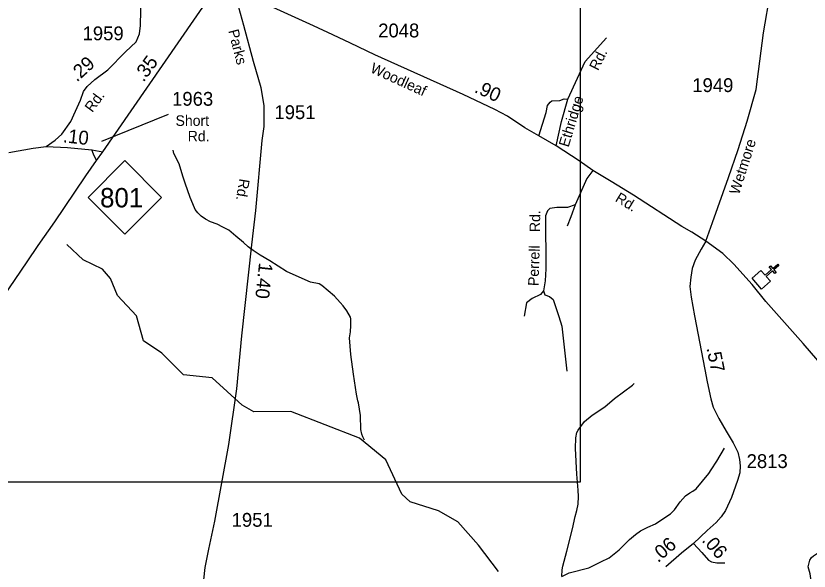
# Model space of a CAD drawing. Extents: x 1473865 to 1648260, y 639067 to 773536.
# Drawn here: x 1526260 to 1533439, y 732498 to 737517 of the extents above; entities that cross this region are included whole.
import ezdxf

# ---------------------------------------------------------------- set-up
doc = ezdxf.new("R2010")
doc.units = 0
for name, color, linetype in [('Exist Cultural Church CELL', 7, 'Continuous'), ('Exist Hydrographic Misc Water Feature', 7, 'Continuous'), ('Exist Road Non-System Type 51', 7, 'Continuous'), ('Exist Road Non-System Type 51 Label', 7, 'Continuous'), ('Exist Road Primary NC Attributed', 7, 'Continuous'), ('Exist Road Primary NC Mileage Hundredths English Label', 7, 'Continuous'), ('Exist Road Primary NC Shield CELL', 7, 'Continuous'), ('Exist Road Primary NC Shield Number Label', 7, 'Continuous'), ('Exist Road Secondary Mileage Hundredths English Label', 7, 'Continuous'), ('Exist Road Secondary Type 51 Attributed', 7, 'Continuous'), ('Exist Road Secondary Type 51 Label', 7, 'Continuous'), ('Exist Road Secondary Type 51 Number Label', 7, 'Continuous'), ('Map Preparation Inset Cut Line', 7, 'Continuous')]:
    doc.layers.add(name, color=color, linetype=linetype)

msp = doc.modelspace()

# ---------------------------------------------------------------- linework, layer by layer
at = {"layer": 'Exist Cultural Church CELL'}
msp.add_lwpolyline([(1533002.7, 735216.4), (1533040.1, 735173.5), (1533097.7, 735223.4), (1533076.7, 735247.5), (1533088.8, 735258), (1533109.7, 735233.8), (1533155.2, 735273.2), (1533165.7, 735261.1), (1533120.2, 735221.7), (1533141.2, 735197.5), (1533129.1, 735187.1), (1533108.1, 735211.3), (1533050.6, 735161.4), (1533088.3, 735117.7), (1533007.9, 735048), (1532922.3, 735146.7)], close=True, dxfattribs=at)
at = {"layer": 'Exist Hydrographic Misc Water Feature'}
for points in [[(1529415.5, 733682.6), (1529398.6, 733711.2), (1529391.1, 733735.3), (1529382.2, 733779.5), (1529379, 733903.5), (1529359.5, 734017.9), (1529354, 734036), (1529343.3, 734096.2), (1529315.4, 734278.8), (1529291.6, 734457.2), (1529278.8, 734605.5), (1529288.2, 734661.2), (1529291.5, 734717.1), (1529290.7, 734777.1), (1529287.2, 734793.2), (1529256.4, 734849.9), (1529221.4, 734894.7), (1529194.2, 734927.3), (1529142.8, 734982.5), (1529029.6, 735081.1), (1529005.9, 735093.6), (1528926.3, 735109.5), (1528904.4, 735118), (1528709.1, 735207.9), (1528558.6, 735304), (1528471.8, 735354), (1528408.7, 735397.5), (1528361.5, 735430.6), (1528318.4, 735467.6), (1528250, 735526.1), (1528185.6, 735580.1), (1528133.5, 735607.8), (1528082.1, 735633), (1528022.5, 735654.4), (1527975.1, 735679.5), (1527935.8, 735706.4), (1527906.4, 735737.1), (1527883.1, 735767.6), (1527860.2, 735818.1), (1527837.8, 735874.6), (1527790.5, 736003.6), (1527771.9, 736068.1), (1527738.5, 736180.8), (1527690.5, 736273.9), (1527683.2, 736302)], [(1530626.8, 732494.9), (1530446.8, 732731.6), (1530258.8, 732942.2), (1530084.8, 733044.2), (1529827.8, 733124.9), (1529753.7, 733192.1), (1529608.8, 733503.5), (1529369.8, 733698.8), (1528748.8, 733941.1), (1528414.8, 733938), (1528307.7, 733999.3), (1528035.7, 734244.3), (1527777.8, 734272.5), (1527580.7, 734466.9), (1527415.7, 734578.6), (1527352.8, 734806.3), (1527180.8, 734990.3), (1527116.8, 735142.6), (1527042.8, 735226.1), (1526869.7, 735311.7), (1526721.7, 735449.3)], [(1531200.4, 732449.3), (1531203.6, 732509.5), (1531208.3, 732541.3), (1531244.7, 732677), (1531295.9, 732879.1), (1531322.5, 732990.4), (1531335.7, 733046), (1531349.1, 733101.7), (1531350.6, 733173.6), (1531347.9, 733229.6), (1531337.5, 733373.5), (1531324.4, 733606), (1531326.6, 733701.9), (1531335.7, 733749.7), (1531348.2, 733773.3), (1531406.1, 733851.9), (1531475.3, 733906.3), (1531589.1, 733983.6), (1531676.7, 734057.5), (1531841.5, 734179.6), (1531855.8, 734193.2)], [(1531200.4, 732449.3), (1531266.9, 732482), (1531444, 732527.8), (1531554.9, 732581.2), (1531630.1, 732619.4), (1531719.7, 732689.2), (1531811.9, 732783), (1531866.9, 732829.7), (1531911.6, 732860.6), (1531979, 732896.1), (1532049.1, 732925.4), (1532132.4, 732981.4), (1532183.1, 733016.1), (1532220, 733053.3), (1532271.6, 733124), (1532320.9, 733178.8), (1532359.9, 733205.7), (1532386, 733220.2), (1532415.3, 733242.3), (1532531.5, 733381.8), (1532552.2, 733413.3), (1532602, 733492.1), (1532672.7, 733610.3)], [(1533153.5, 731653.3), (1533152.5, 731660.1), (1533161.2, 731691.9), (1533199.3, 731787), (1533291.1, 731952.7), (1533344.6, 731999.4), (1533393.4, 732054.3), (1533410, 732077.9), (1533439.3, 732133.1), (1533452.9, 732204.8), (1533462.5, 732364.5), (1533449.3, 732472.8), (1533428.4, 732537.2), (1533443.8, 732596.8), (1533460.3, 732620.4), (1533476.7, 732636), (1533533.5, 732672.6), (1533608.9, 732734.8), (1533656.1, 732787.7), (1533670.7, 732811.3)]]:
    msp.add_lwpolyline(points, dxfattribs=at)
at = {"layer": 'Exist Road Non-System Type 51'}
for points in [[(1531255.7, 736764.5), (1531413.2, 737104.3), (1531604.6, 737317.4)], [(1530991, 736433.8), (1531057.4, 736644.2), (1531071.6, 736708.4), (1531096.5, 736737), (1531111.5, 736750.4), (1531183.4, 736753.3), (1531221, 736768.8), (1531255.7, 736764.5)], [(1531148.6, 736341.3), (1531197, 736561.6), (1531255.7, 736764.5)], [(1526990.9, 736210.3), (1526962.6, 736266.9), (1526946, 736306.9)], [(1531482.1, 736119), (1531425.7, 736046.4), (1531319.9, 735808.9)], [(1531319.9, 735808.9), (1531252.5, 735786.4), (1531156.3, 735786.4), (1531092.1, 735776.8), (1531069.7, 735754.3), (1531053.6, 735709.3), (1531056.8, 735231.1), (1531050.4, 735121.9), (1531034.4, 735032)], [(1531319.9, 735808.9), (1531281.4, 735699.7), (1531249.3, 735616.3)], [(1531034.4, 735032), (1531008.7, 734998.5), (1530931.7, 734963.2), (1530880.4, 734924.7), (1530861.2, 734802.7)], [(1531034.4, 735032), (1531047.2, 734995.3), (1531088.9, 734979.3), (1531121, 734953.6), (1531172.3, 734799.5), (1531201.2, 734712.9), (1531246.1, 734305.2)]]:
    msp.add_lwpolyline(points, dxfattribs=at)
at = {"layer": 'Exist Road Primary NC Attributed'}
msp.add_line((1527047.5, 736288.6), (1528072.4, 737771), dxfattribs=at)
msp.add_lwpolyline([(1526143.5, 734974.4), (1526363.5, 735293.2), (1526462, 735441.1), (1526613.1, 735654.8), (1526793.7, 735924.3), (1526893.6, 736072.5), (1526990.9, 736210.3), (1527047.5, 736288.6)], dxfattribs=at)
at = {"layer": 'Exist Road Primary NC Shield CELL'}
msp.add_lwpolyline([(1526912.7, 735876), (1527245.7, 736209), (1527578.7, 735876), (1527245.7, 735543)], close=True, dxfattribs=at)
at = {"layer": 'Exist Road Secondary Type 51 Attributed'}
for points in [[(1532502.4, 735479.2), (1532563.2, 735650.2), (1532708.5, 736057.1), (1532796.5, 736308.1), (1532877.9, 736565.7), (1532959.2, 736850.9), (1532991.8, 737108.5), (1533024.7, 737365), (1533089.5, 737733.3), (1533092, 737787), (1533138.4, 738077.3), (1533177.5, 738321.9), (1533271.9, 738940.4), (1533304.5, 739227.3), (1533323, 739336)], [(1527953.2, 732334.2), (1527973.7, 732529.9), (1528005.8, 732696.4), (1528059.6, 732948.2), (1528188, 733642.2), (1528259.5, 734146.2), (1528306.2, 734623.8), (1528396.5, 735447.4), (1528430.1, 735758.9), (1528489.8, 736390.3), (1528505.6, 736518.2), (1528507.4, 736612.3), (1528507.4, 736706.5), (1528478.2, 736865.7), (1528411.1, 737103.8), (1528321.8, 737429), (1528248.3, 737704.4), (1528180.7, 737907.4)], [(1532502.4, 735479.2), (1532377.9, 735561.8), (1532285.2, 735613.9), (1531850, 735897.9), (1531647.8, 736020.9), (1531482.1, 736119), (1531357.1, 736206.6), (1531148.6, 736341.3), (1530991, 736433.8), (1530866.4, 736506.3), (1530710.1, 736610.6), (1530594.2, 736671.5), (1530306.7, 736806), (1529508.7, 737166.1), (1529288.3, 737270.5), (1529127.6, 737344.8), (1528953.8, 737428.4), (1528588.8, 737592.4), (1528450.7, 737645.5), (1528354.6, 737702.1), (1528270.9, 737783.3), (1528180.7, 737907.4)], [(1526533.4, 736336.9), (1526614.9, 736395.2), (1526676.5, 736448.4), (1526756.3, 736561.7), (1526799.5, 736656), (1526844.9, 736754.9), (1526872, 736834.4), (1526905.8, 736878.6), (1526974.1, 736943.6), (1527092.2, 737028.5), (1527251.7, 737192.6), (1527348.2, 737284.2), (1527378.1, 737354.1), (1527388.1, 737430.7), (1527391.4, 737565.6), (1527401.7, 737790.2)], [(1526197.3, 736281.9), (1526416.9, 736320.2), (1526533.4, 736336.9)], [(1526533.4, 736336.9), (1526726.4, 736326.9), (1526946, 736306.9), (1527047.5, 736288.6)], [(1532502.4, 735479.2), (1532462.7, 735409.7), (1532408.7, 735308.8), (1532379.2, 735235), (1532366.9, 735156.3), (1532359.5, 735070.2), (1532371.8, 734974.2), (1532401.3, 734806.9), (1532494.7, 734319.8), (1532516.8, 734209.1), (1532548.8, 734054.1), (1532570.9, 733980.3), (1532620.1, 733877), (1532686.5, 733763.9), (1532750.4, 733658.1), (1532792.2, 733574.4), (1532807, 733508), (1532814.3, 733449), (1532811.9, 733387.5), (1532789.8, 733316.1), (1532735.7, 733163.6), (1532681.6, 733045.5), (1532642.2, 732988.9), (1532598, 732937.2), (1532516.8, 732865.9), (1532391.4, 732747.8)], [(1534506.6, 732642), (1534467.5, 732805.8), (1534444.4, 732921.7), (1534356.3, 733327.4), (1534327.3, 733415.8), (1534258.1, 733536.8), (1534051, 733787.5), (1533913.7, 733940.6), (1533746.2, 734139.1), (1533516.4, 734400.4), (1533384.6, 734556.9), (1533047.2, 734934.7), (1532923.1, 735087.7), (1532756.6, 735272.8), (1532656.7, 735368.5), (1532502.4, 735479.2)], [(1532391.4, 732747.8), (1532283.3, 732659.3), (1532143.1, 732536.2)], [(1532391.4, 732747.8), (1532467.7, 732666.6), (1532526.7, 732597.7), (1532556.2, 732580.5), (1532602.9, 732573.1), (1532676.7, 732573.1)]]:
    msp.add_lwpolyline(points, dxfattribs=at)
at = {"layer": 'Exist Road Secondary Type 51 Number Label'}
msp.add_line((1527037.8, 736383.9), (1527640.7, 736629.8), dxfattribs=at)
at = {"layer": 'Map Preparation Inset Cut Line'}
msp.add_lwpolyline([(1523960.8, 742996.2), (1531367.7, 742996.2), (1531367.7, 733302.7), (1523960.8, 733302.7), (1523960.8, 742996.2)], dxfattribs=at)

# ---------------------------------------------------------------- texts
at = {"layer": 'Exist Road Non-System Type 51 Label'}
for s, rotation, p in [('Rd.', 63.86924, (1531528.9, 737016.2)), ('Ethridge', 73.15629, (1531261.1, 736324.7)), ('Rd.', 89.22042, (1531003.2, 735562.1)), ('Perrell', 88.35247, (1530990.1, 735074))]:
    msp.add_text(s, height=95, rotation=rotation, dxfattribs=at).set_placement(p)
at = {"layer": 'Exist Road Primary NC Mileage Hundredths English Label'}
msp.add_text('.35', height=125, rotation=53.71459, dxfattribs=at).set_placement((1527415.4, 736912.4))
at = {"layer": 'Exist Road Primary NC Shield Number Label'}
msp.add_text('801', height=175, dxfattribs=at).set_placement((1527021.8, 735786.2))
at = {"layer": 'Exist Road Secondary Mileage Hundredths English Label'}
for s, rotation, p in [('.29', 42.06472, (1526812.2, 736914.5)), ('.90', 335.5504, (1530401.2, 736830.5)), ('.10', 353.677, (1526681.5, 736375.1)), ('1.40', 263.78184, (1528461.3, 735290.6)), ('.57', 281.76556, (1532508.7, 734513)), ('.06', 40.5971, (1532071, 732569.3)), ('.06', 311.33751, (1532462.1, 732772.5))]:
    msp.add_text(s, height=125, rotation=rotation, dxfattribs=at).set_placement(p)
at = {"layer": 'Exist Road Secondary Type 51 Label'}
for s, rotation, p in [('Parks', 284.37616, (1528181, 737382.8)), ('Woodleaf', 335.5504, (1529459.5, 737010.9)), ('Rd.', 53.74616, (1526951.4, 736638.2)), ('Wetmore', 72.42942, (1532804.1, 735895)), ('Rd.', 260.56691, (1528283.3, 736050.3)), ('Rd.', 328.7006, (1531676.1, 735846.1))]:
    msp.add_text(s, height=95, rotation=rotation, dxfattribs=at).set_placement(p)
for s, p in [('Short', (1527704.6, 736523)), ('Rd.', (1527814.9, 736382.9))]:
    msp.add_text(s, height=95, dxfattribs=at).set_placement(p)
at = {"layer": 'Exist Road Secondary Type 51 Number Label'}
for s, p in [('1959', (1526863.7, 737296.6)), ('2048', (1529538.8, 737322.9)), ('1949', (1532381.1, 736828.6)), ('1963', (1527673.7, 736704.9)), ('1951', (1528599.8, 736584.2)), ('2813', (1532873.1, 733429.6)), ('1951', (1528212.6, 732898.7))]:
    msp.add_text(s, height=125, dxfattribs=at).set_placement(p)

doc.saveas('drawing.dxf')
